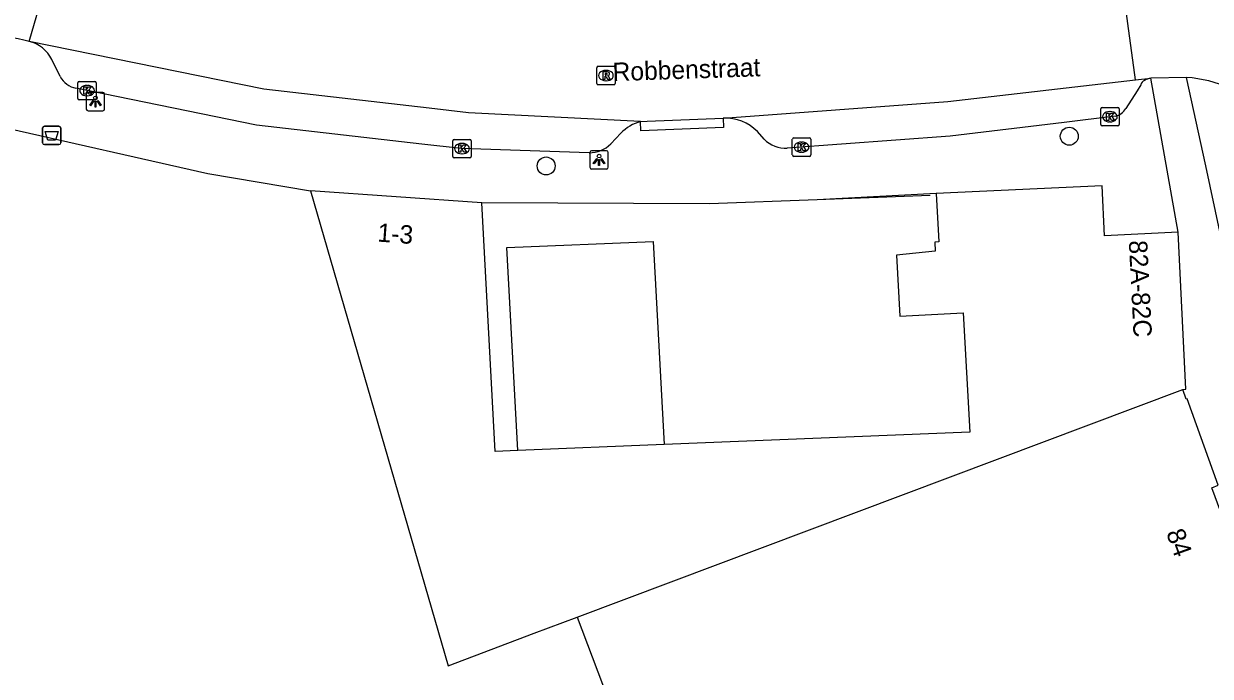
# Model space of a CAD drawing. Extents: x 160026 to 161302, y 384757 to 385701.
# Drawn here: x 160741.7 to 160806.2, y 384950.7 to 384986.1 of the extents above; entities that cross this region are included whole.
import ezdxf

# ---------------------------------------------------------------- set-up
doc = ezdxf.new("R2010")
doc.units = 0
for name, color, linetype in [('IMGEO_Afvalbak', 7, 'Continuous'), ('IMGEO_Boom', 7, 'Continuous'), ('IMGEO_Fietspad_open', 7, 'Continuous'), ('IMGEO_Kolk', 7, 'Continuous'), ('IMGEO_Lichtpunt', 7, 'Continuous'), ('IMGEO_Muur', 7, 'Continuous'), ('IMGEO_Openbare_ruimte_label', 7, 'Continuous'), ('IMGEO_Pand', 7, 'Continuous'), ('IMGEO_Pand_nummerreeks', 7, 'Continuous'), ('IMGEO_Rijbaan_lokaal_gesloten', 7, 'Continuous'), ('IMGEO_Rijbaan_lokaal_open', 7, 'Continuous'), ('IMGEO_Rioolput', 7, 'Continuous'), ('IMGEO_Voetpad_open', 7, 'Continuous')]:
    doc.layers.add(name, color=color, linetype=linetype)

msp = doc.modelspace()

# ---------------------------------------------------------------- linework, layer by layer
at = {"layer": 'IMGEO_Afvalbak'}
for p, q in [((160742.836, 384980.581), (160743.626, 384980.581)), ((160743.626, 384980.581), (160742.836, 384980.581)), ((160742.736, 384979.681), (160742.736, 384980.481)), ((160742.736, 384980.481), (160742.736, 384979.681)), ((160743.726, 384980.481), (160743.726, 384979.681)), ((160743.726, 384979.681), (160743.726, 384980.481)), ((160743.626, 384979.581), (160742.836, 384979.581)), ((160742.836, 384979.581), (160743.626, 384979.581))]:
    msp.add_line(p, q, dxfattribs=at)
msp.add_lwpolyline([(160742.879, 384980.295), (160743.583, 384980.295), (160743.434, 384979.825), (160743.028, 384979.825), (160742.879, 384980.295)], dxfattribs=at)
for centre, start, end in [((160742.836, 384980.481), 90, 180), ((160742.836, 384980.481), 90, 180), ((160743.626, 384980.481), 0, 90), ((160743.626, 384980.481), 360, 90), ((160742.836, 384979.681), 180, 270), ((160742.836, 384979.681), 180, 270), ((160743.626, 384979.681), 270, 0), ((160743.626, 384979.681), 270, 0)]:
    msp.add_arc(centre, 0.1, start, end, dxfattribs=at)
at = {"layer": 'IMGEO_Boom'}
for centre in [(160798.526, 384980.034), (160770.101, 384978.415)]:
    msp.add_circle(centre, 0.489, dxfattribs=at)
at = {"layer": 'IMGEO_Fietspad_open'}
msp.add_lwpolyline([(160813.512, 384945.476), (160812.075, 384951.268), (160810.742, 384956.99), (160809.406, 384962.711), (160806.711, 384974.852), (160805.938, 384978.422), (160804.898, 384983.229)], dxfattribs=at)
at = {"layer": 'IMGEO_Kolk'}
for p, q in [((160744.658, 384982.088), (160744.658, 384982.94)), ((160744.733, 384983.014), (160745.585, 384983.014)), ((160745.146, 384982.794), (160745.171, 384982.794)), ((160745.659, 384982.94), (160745.659, 384982.088)), ((160745.585, 384982.014), (160744.733, 384982.014)), ((160745.169, 384982.234), (160745.144, 384982.234)), ((160800.231, 384980.667), (160800.231, 384981.519)), ((160800.306, 384981.593), (160801.158, 384981.593)), ((160800.719, 384981.373), (160800.744, 384981.373)), ((160801.232, 384981.519), (160801.232, 384980.667)), ((160801.158, 384980.593), (160800.306, 384980.593)), ((160800.742, 384980.813), (160800.717, 384980.813)), ((160783.552, 384979.939), (160784.404, 384979.939)), ((160765.027, 384978.935), (160765.027, 384979.787)), ((160765.102, 384979.861), (160765.954, 384979.861)), ((160765.515, 384979.641), (160765.54, 384979.641)), ((160766.028, 384979.787), (160766.028, 384978.935)), ((160783.477, 384979.013), (160783.477, 384979.865)), ((160783.965, 384979.719), (160783.99, 384979.719)), ((160784.478, 384979.865), (160784.478, 384979.013)), ((160765.954, 384978.861), (160765.102, 384978.861)), ((160765.538, 384979.081), (160765.513, 384979.081)), ((160784.404, 384978.939), (160783.552, 384978.939)), ((160783.988, 384979.159), (160783.963, 384979.159))]:
    msp.add_line(p, q, dxfattribs=at)
for points in [[(160744.658, 384982.088), (160744.658, 384982.94)], [(160744.733, 384983.014), (160745.585, 384983.014)], [(160744.979, 384982.714), (160745.102, 384982.714), (160745.102, 384982.563), (160745.232, 384982.714), (160745.396, 384982.714), (160745.25, 384982.563), (160745.403, 384982.314), (160745.251, 384982.314), (160745.166, 384982.478), (160745.102, 384982.411), (160745.102, 384982.314), (160744.979, 384982.314), (160744.979, 384982.714)], [(160745.659, 384982.94), (160745.659, 384982.088)], [(160745.585, 384982.014), (160744.733, 384982.014)], [(160800.231, 384980.667), (160800.231, 384981.519)], [(160800.306, 384981.593), (160801.158, 384981.593)], [(160800.552, 384981.293), (160800.675, 384981.293), (160800.675, 384981.142), (160800.805, 384981.293), (160800.969, 384981.293), (160800.823, 384981.142), (160800.976, 384980.893), (160800.824, 384980.893), (160800.739, 384981.057), (160800.675, 384980.99), (160800.675, 384980.893), (160800.552, 384980.893), (160800.552, 384981.293)], [(160801.232, 384981.519), (160801.232, 384980.667)], [(160801.158, 384980.593), (160800.306, 384980.593)], [(160783.552, 384979.939), (160784.404, 384979.939)], [(160765.027, 384978.935), (160765.027, 384979.787)], [(160765.102, 384979.861), (160765.954, 384979.861)], [(160765.348, 384979.561), (160765.471, 384979.561), (160765.471, 384979.41), (160765.601, 384979.561), (160765.765, 384979.561), (160765.619, 384979.41), (160765.772, 384979.161), (160765.62, 384979.161), (160765.535, 384979.325), (160765.471, 384979.258), (160765.471, 384979.161), (160765.348, 384979.161), (160765.348, 384979.561)], [(160766.028, 384979.787), (160766.028, 384978.935)], [(160783.477, 384979.013), (160783.477, 384979.865)], [(160783.798, 384979.639), (160783.921, 384979.639), (160783.921, 384979.488), (160784.051, 384979.639), (160784.215, 384979.639), (160784.069, 384979.488), (160784.222, 384979.239), (160784.07, 384979.239), (160783.985, 384979.403), (160783.921, 384979.336), (160783.921, 384979.239), (160783.798, 384979.239), (160783.798, 384979.639)], [(160784.478, 384979.865), (160784.478, 384979.013)], [(160765.954, 384978.861), (160765.102, 384978.861)], [(160784.404, 384978.939), (160783.552, 384978.939)]]:
    msp.add_lwpolyline(points, dxfattribs=at)
for centre, start, end in [((160744.735, 384982.938), 91.55205, 178.44795), ((160744.735, 384982.938), 91.55205, 178.44795), ((160745.583, 384982.938), 1.55205, 88.44795), ((160745.583, 384982.938), 1.55205, 88.44795), ((160744.735, 384982.09), 181.55205, 268.44795), ((160744.735, 384982.09), 181.55205, 268.44795), ((160745.583, 384982.09), 271.55205, 358.44795), ((160745.583, 384982.09), 271.55205, 358.44795), ((160800.308, 384981.517), 91.55205, 178.44795), ((160800.308, 384981.517), 91.55205, 178.44795), ((160801.156, 384981.517), 1.55205, 88.44795), ((160801.156, 384981.517), 1.55205, 88.44795), ((160800.308, 384980.669), 181.55205, 268.44795), ((160800.308, 384980.669), 181.55205, 268.44795), ((160801.156, 384980.669), 271.55205, 358.44795), ((160801.156, 384980.669), 271.55205, 358.44795), ((160783.554, 384979.863), 91.55205, 178.44795), ((160783.554, 384979.863), 91.55205, 178.44795), ((160784.402, 384979.863), 1.55205, 88.44795), ((160784.402, 384979.863), 1.55205, 88.44795), ((160765.104, 384979.785), 91.55205, 178.44795), ((160765.104, 384979.785), 91.55205, 178.44795), ((160765.952, 384979.785), 1.55205, 88.44795), ((160765.952, 384979.785), 1.55205, 88.44795), ((160765.104, 384978.937), 181.55205, 268.44795), ((160765.104, 384978.937), 181.55205, 268.44795), ((160765.952, 384978.937), 271.55205, 358.44795), ((160765.952, 384978.937), 271.55205, 358.44795), ((160783.554, 384979.015), 181.55205, 268.44795), ((160783.554, 384979.015), 181.55205, 268.44795), ((160784.402, 384979.015), 271.55205, 358.44795), ((160784.402, 384979.015), 271.55205, 358.44795)]:
    msp.add_arc(centre, 0.0765, start, end, dxfattribs=at)
for centre, major_axis, ratio, start_param, end_param in [((160745.145, 384982.514), (-0.387, 0.002), 0.722429, 4.712389, 7.853982), ((160745.17, 384982.514), (-0.39, 0.002), 0.717154, 1.570796, 4.712389), ((160800.718, 384981.093), (-0.387, 0.002), 0.722429, 4.712389, 7.853982), ((160800.743, 384981.093), (-0.39, 0.002), 0.717154, 1.570796, 4.712389), ((160765.514, 384979.361), (-0.387, 0.002), 0.722429, 4.712389, 7.853982), ((160765.539, 384979.361), (-0.39, 0.002), 0.717154, 1.570796, 4.712389), ((160783.964, 384979.439), (-0.387, 0.002), 0.722429, 4.712389, 7.853982), ((160783.989, 384979.439), (-0.39, 0.002), 0.717154, 1.570796, 4.712389)]:
    msp.add_ellipse(centre, major_axis=major_axis, ratio=ratio, start_param=start_param, end_param=end_param, dxfattribs=at)
at = {"layer": 'IMGEO_Lichtpunt'}
for p, q in [((160745.114, 384982.319), (160745.114, 384981.512)), ((160745.114, 384982.319), (160745.114, 384981.512)), ((160746.016, 384982.414), (160745.208, 384982.414)), ((160746.016, 384982.414), (160745.208, 384982.414)), ((160746.11, 384981.512), (160746.11, 384982.319)), ((160746.11, 384981.512), (160746.11, 384982.319)), ((160745.208, 384981.418), (160746.016, 384981.418)), ((160745.208, 384981.418), (160746.016, 384981.418)), ((160772.477, 384979.153), (160772.477, 384978.346)), ((160772.477, 384979.153), (160772.477, 384978.346)), ((160773.379, 384979.248), (160772.571, 384979.248)), ((160773.379, 384979.248), (160772.571, 384979.248)), ((160773.473, 384978.346), (160773.473, 384979.153)), ((160773.473, 384978.346), (160773.473, 384979.153)), ((160772.571, 384978.252), (160773.379, 384978.252)), ((160772.571, 384978.252), (160773.379, 384978.252))]:
    msp.add_line(p, q, dxfattribs=at)
for points in [[(160745.488, 384981.983), (160745.527, 384981.955), (160745.339, 384981.693), (160745.301, 384981.72), (160745.488, 384981.983)], [(160745.59, 384981.935), (160745.637, 384981.935), (160745.637, 384981.613), (160745.59, 384981.613), (160745.59, 384981.935)], [(160745.7, 384981.955), (160745.738, 384981.982), (160745.925, 384981.72), (160745.886, 384981.692), (160745.7, 384981.955)], [(160772.851, 384978.817), (160772.89, 384978.789), (160772.702, 384978.527), (160772.664, 384978.554), (160772.851, 384978.817)], [(160772.953, 384978.769), (160773, 384978.769), (160773, 384978.447), (160772.953, 384978.447), (160772.953, 384978.769)], [(160773.063, 384978.789), (160773.101, 384978.816), (160773.288, 384978.554), (160773.249, 384978.526), (160773.063, 384978.789)]]:
    msp.add_lwpolyline(points, dxfattribs=at)
for centre in [(160745.613, 384982.117), (160772.976, 384978.951)]:
    msp.add_circle(centre, 0.0994, dxfattribs=at)
for centre, start, end in [((160745.208, 384982.319), 90, 180), ((160745.208, 384982.319), 90, 180), ((160746.016, 384982.319), 0, 90), ((160746.016, 384982.319), 0, 90), ((160745.208, 384981.512), 180, 270), ((160745.208, 384981.512), 180, 270), ((160746.016, 384981.512), 270, 0), ((160746.016, 384981.512), 270, 360), ((160772.571, 384979.153), 90, 180), ((160772.571, 384979.153), 90, 180), ((160773.379, 384979.153), 0, 90), ((160773.379, 384979.153), 0, 90), ((160772.571, 384978.346), 180, 270), ((160772.571, 384978.346), 180, 270), ((160773.379, 384978.346), 270, 0), ((160773.379, 384978.346), 270, 360)]:
    msp.add_arc(centre, 0.0946, start, end, dxfattribs=at)
at = {"layer": 'IMGEO_Muur'}
msp.add_lwpolyline([(160790.964, 384976.807), (160784.829, 384976.575)], dxfattribs=at)
at = {"layer": 'IMGEO_Pand'}
for points in [[(160804.445, 384974.827), (160800.444, 384974.627), (160800.315, 384977.345), (160791.294, 384976.925)], [(160766.597, 384976.42), (160757.299, 384977.06)], [(160757.299, 384977.06), (160764.777, 384951.251), (160769.455, 384953.019), (160771.783, 384953.899)], [(160791.294, 384976.925), (160791.437, 384974.289), (160791.218, 384974.278), (160791.245, 384973.789), (160789.138, 384973.575), (160789.318, 384970.25), (160792.763, 384970.437), (160793.116, 384963.954), (160776.518, 384963.27)], [(160768.565, 384962.943), (160767.329, 384962.892), (160766.597, 384976.42)], [(160804.693, 384966.267), (160804.853, 384966.281), (160804.445, 384974.827)], [(160768.565, 384962.943), (160767.968, 384973.981), (160775.92, 384974.309), (160776.518, 384963.27)], [(160771.783, 384953.899), (160804.693, 384966.267)], [(160809.153, 384951.006), (160809.836, 384951.265), (160806.264, 384960.926), (160806.623, 384961.06), (160804.929, 384965.751), (160804.882, 384965.734), (160804.693, 384966.267)], [(160776.518, 384963.27), (160768.565, 384962.943)], [(160771.783, 384953.899), (160777.651, 384938.371), (160783.627, 384940.629), (160783.304, 384941.484), (160799.934, 384947.768)]]:
    msp.add_lwpolyline(points, dxfattribs=at)
at = {"layer": 'IMGEO_Rijbaan_lokaal_gesloten'}
for points in [[(160802.13, 384983.095), (160801.283, 384989.246)], [(160775.231, 384980.833), (160765.89, 384981.312), (160763.74, 384981.551), (160754.761, 384982.582), (160742.018, 384985.19)], [(160802.13, 384983.095), (160802.96, 384983.19)], [(160804.898, 384983.229), (160802.96, 384983.19)], [(160779.726, 384981.01), (160791.919, 384981.919), (160802.13, 384983.095)], [(160775.231, 384980.833), (160775.597, 384980.847), (160779.726, 384981.01)]]:
    msp.add_lwpolyline(points, dxfattribs=at)
msp.add_arc((160804.368, 384975.911), 7.337, 66.78238, 85.85396, dxfattribs=at)
at = {"layer": 'IMGEO_Rijbaan_lokaal_open'}
msp.add_lwpolyline([(160742.018, 384985.19), (160743.839, 384991.492)], dxfattribs=at)
msp.add_arc((160739.905, 384977.062), 8.398, 75.42686, 109.34601, dxfattribs=at)
at = {"layer": 'IMGEO_Rioolput'}
for p, q in [((160772.924, 384983.832), (160773.776, 384983.832)), ((160772.849, 384982.906), (160772.849, 384983.758)), ((160773.337, 384983.612), (160773.362, 384983.612)), ((160773.85, 384983.758), (160773.85, 384982.906)), ((160773.776, 384982.832), (160772.924, 384982.832)), ((160773.36, 384983.052), (160773.335, 384983.052))]:
    msp.add_line(p, q, dxfattribs=at)
for points in [[(160772.924, 384983.832), (160773.776, 384983.832)], [(160772.849, 384982.906), (160772.849, 384983.758)], [(160773.438, 384983.53), (160773.186, 384983.532), (160773.186, 384983.132)], [(160773.186, 384983.132), (160773.31, 384983.132), (160773.31, 384983.294), (160773.321, 384983.294)], [(160773.364, 384983.451), (160773.31, 384983.451), (160773.31, 384983.37)], [(160773.31, 384983.37), (160773.362, 384983.37)], [(160773.368, 384983.265), (160773.439, 384983.132), (160773.579, 384983.132), (160773.514, 384983.258)], [(160773.85, 384983.758), (160773.85, 384982.906)], [(160773.776, 384982.832), (160772.924, 384982.832)]]:
    msp.add_lwpolyline(points, dxfattribs=at)
for centre, radius, start, end in [((160772.926, 384983.756), 0.0765, 91.55205, 178.44795), ((160772.926, 384983.756), 0.0765, 91.55205, 178.44795), ((160773.774, 384983.756), 0.0765, 1.55205, 88.44795), ((160773.774, 384983.756), 0.0765, 1.55205, 88.44795), ((160773.32, 384983.241), 0.0533, 26.02933, 88.69889), ((160773.346, 384983.559), 0.19, 274.7715, 282.96867), ((160773.37, 384983.355), 0.0964, 77.00612, 93.18647), ((160773.384, 384983.412), 0.0378, 276.66336, 79.67722), ((160773.437, 384983.42), 0.109, 350.36119, 89.41601), ((160773.435, 384983.42), 0.112, 277.58423, 350.98172), ((160773.419, 384983.205), 0.108, 29.51342, 73.79051), ((160772.926, 384982.908), 0.0765, 181.55205, 268.44795), ((160772.926, 384982.908), 0.0765, 181.55205, 268.44795), ((160773.774, 384982.908), 0.0765, 271.55205, 358.44795), ((160773.774, 384982.908), 0.0765, 271.55205, 358.44795)]:
    msp.add_arc(centre, radius, start, end, dxfattribs=at)
for centre, major_axis, ratio, start_param, end_param in [((160773.336, 384983.332), (-0.387, 0.002), 0.722429, 4.712389, 7.853982), ((160773.361, 384983.332), (-0.39, 0.002), 0.717154, 1.570796, 4.712389)]:
    msp.add_ellipse(centre, major_axis=major_axis, ratio=ratio, start_param=start_param, end_param=end_param, dxfattribs=at)
at = {"layer": 'IMGEO_Voetpad_open'}
for points in [[(160743.697, 384983.272), (160743.241, 384984.204)], [(160804.445, 384974.827), (160802.96, 384983.19)], [(160772.437, 384979.139), (160765.491, 384979.362), (160763.341, 384979.601), (160754.362, 384980.632), (160744.55, 384982.64)], [(160802.405, 384982.831), (160802.211, 384982.507), (160801.597, 384981.547)], [(160779.726, 384981.01), (160779.745, 384980.511), (160775.25, 384980.334), (160775.231, 384980.833)], [(160801.012, 384981.128), (160798.245, 384980.778), (160792.059, 384980.043), (160783.204, 384979.383)], [(160740.511, 384980.552), (160751.717, 384978), (160757.299, 384977.06)], [(160774.151, 384980.191), (160773.613, 384979.623)], [(160781.948, 384979.878), (160781.576, 384980.282)], [(160791.294, 384976.925), (160784.829, 384976.575), (160778.984, 384976.354), (160766.597, 384976.42)]]:
    msp.add_lwpolyline(points, dxfattribs=at)
for centre, radius, start, end in [((160741.551, 384983.359), 1.889, 26.55862, 75.68888), ((160744.806, 384983.877), 1.264, 208.62421, 258.30523), ((160803.152, 384982.111), 1.095, 100.07608, 119.27377), ((160802.809, 384982.682), 0.431, 116.66447, 159.73778), ((160800.883, 384981.926), 0.808, 279.17387, 332.04959), ((160775.81, 384978.63), 2.278, 104.72292, 136.73535), ((160779.853, 384978.618), 2.396, 44.00431, 93.03507), ((160772.486, 384980.689), 1.551, 268.17145, 316.56922), ((160783.089, 384980.931), 1.553, 222.72126, 274.25912)]:
    msp.add_arc(centre, radius, start, end, dxfattribs=at)

# ---------------------------------------------------------------- texts
at = {"layer": 'IMGEO_Openbare_ruimte_label'}
msp.add_text('Robbenstraat', height=1, rotation=1.89197, dxfattribs=at).set_placement((160773.726, 384983.027))
at = {"layer": 'IMGEO_Pand_nummerreeks'}
for s, rotation, p in [('1-3', 355.86324, (160760.912, 384974.31)), ('82A-82C', 272.90469, (160801.757, 384974.353)), ('84', 289.65797, (160803.779, 384958.486))]:
    msp.add_text(s, height=1, rotation=rotation, dxfattribs=at).set_placement(p)

doc.saveas('drawing.dxf')
